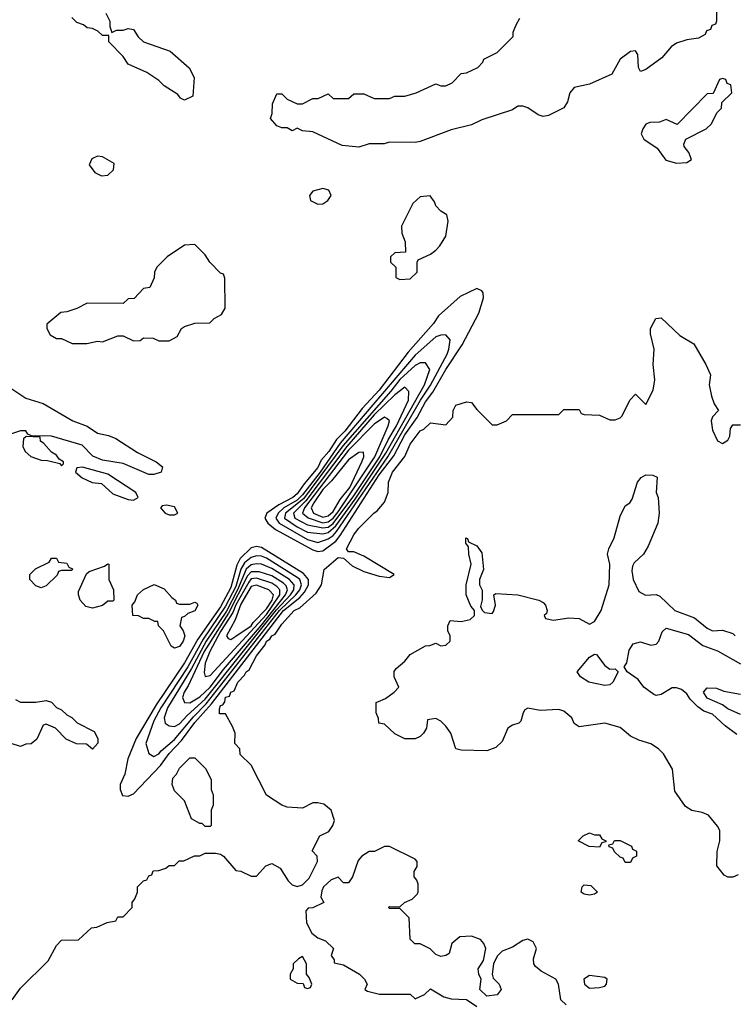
# Model space of a CAD drawing. Header units: inches. Extents: x 1793389 to 1900389, y 320802 to 470796.
# Tile 479 of 656: x 1857186 to 1859972, y 373992 to 377836. Entities that reach past the tile are written whole.
import ezdxf

# ---------------------------------------------------------------- set-up
doc = ezdxf.new("R2010")
doc.units = ezdxf.units.IN
doc.header["$MEASUREMENT"] = 0
doc.layers.add('B8357', color=7, linetype='Continuous')

msp = doc.modelspace()

# ---------------------------------------------------------------- linework, layer by layer
at = {"layer": 'B8357', "color": 2}
for points, elevation in [([(1859906, 377870), (1859906, 377830), (1859902, 377818), (1859887.3, 377812.7), (1859882, 377798), (1859867.3, 377792.7), (1859862, 377778), (1859836.4, 377763.6), (1859790, 377758), (1859750, 377744.7), (1859729.4, 377730.6), (1859692.5, 377687.5), (1859630, 377642), (1859610, 377634), (1859602, 377650), (1859599.6, 377699.6), (1859590, 377714), (1859570, 377712), (1859530, 377682), (1859497.2, 377622.8), (1859410, 377584.7), (1859350, 377571.3), (1859334, 377550), (1859324.7, 377515.3), (1859310, 377492), (1859250, 377462), (1859230, 377458), (1859210, 377464.7), (1859170, 377491.3), (1859150, 377498), (1859130, 377498), (1859110, 377484.7), (1858990, 377444.7), (1858950, 377426), (1858870, 377406), (1858750, 377361), (1858730, 377356), (1858630, 377358), (1858608.4, 377351.6), (1858550, 377351.3), (1858510, 377338), (1858445.4, 377345.4), (1858330, 377398), (1858290, 377402), (1858270, 377412), (1858250, 377402), (1858230, 377414), (1858210, 377414), (1858190, 377422), (1858164.7, 377450), (1858172, 377470), (1858172.7, 377507.3), (1858190, 377546), (1858210, 377546), (1858230, 377526), (1858270, 377508), (1858290, 377508), (1858330, 377528), (1858351.6, 377528.4), (1858390, 377546), (1858410, 377528), (1858470, 377528), (1858490, 377546), (1858530, 377546), (1858570, 377528), (1858630, 377528), (1858650, 377538), (1858690, 377538), (1858734, 377550), (1858810, 377586), (1858830, 377578), (1858850, 377578), (1858874, 377590), (1858910, 377626), (1858930, 377628), (1858974, 377650), (1858994, 377670), (1858998, 377682), (1859050, 377708), (1859112, 377770), (1859112.7, 377787.3), (1859123.6, 377816.4), (1859138, 377842)], 230), ([(1857522, 377862), (1857538, 377830), (1857538, 377810), (1857546, 377786), (1857564.7, 377795.3), (1857590, 377795.3), (1857610, 377802), (1857630, 377798), (1857648.9, 377768.9), (1857669.1, 377749.1), (1857773.6, 377713.6), (1857848.4, 377648.4), (1857868, 377610), (1857862, 377538), (1857830, 377522), (1857814, 377530), (1857803.6, 377543.6), (1857750, 377578), (1857730, 377598), (1857682, 377630), (1857610, 377662), (1857590, 377692), (1857534, 377750), (1857534, 377774), (1857510, 377774), (1857491.6, 377791.6), (1857470, 377802), (1857450, 377804.7), (1857436, 377816), (1857410, 377824.7), (1857390, 377844.7)], 230), ([(1857157.2, 374010), (1857190, 374054.8), (1857298, 374162), (1857330, 374222), (1857350, 374242), (1857416.4, 374243.6), (1857466, 374290), (1857487.3, 374292.7), (1857528.4, 374311.6), (1857562, 374318), (1857570, 374334), (1857590, 374334), (1857626, 374370), (1857626, 374390), (1857636.4, 374403.6), (1857646, 374430), (1857646, 374450), (1857670, 374474), (1857682, 374478), (1857690, 374494), (1857702, 374498), (1857707.3, 374512.7), (1857730, 374514), (1857756.4, 374523.6), (1857770, 374534), (1857790, 374534), (1857808.4, 374551.6), (1857827.3, 374552.7), (1857868.4, 374571.6), (1857890, 374572), (1857910, 374582), (1857950, 374582), (1857970, 374578), (1857982, 374570), (1858030, 374514), (1858050, 374512), (1858090, 374492), (1858110, 374492), (1858147.3, 374532.7), (1858170, 374542), (1858203.6, 374523.6), (1858234.4, 374474.4), (1858250, 374458), (1858270, 374451.3), (1858290, 374458), (1858316, 374484), (1858348.7, 374550), (1858348, 374570), (1858328.4, 374591.6), (1858358, 374650), (1858392.9, 374667.1), (1858408.7, 374690), (1858415.3, 374710), (1858402, 374750), (1858373.6, 374773.6), (1858350, 374778), (1858330, 374778), (1858290, 374758), (1858230, 374762), (1858209.1, 374769.1), (1858150, 374808), (1858090, 374926), (1858047.3, 374967.3), (1858046, 374990), (1858026, 375010), (1858028, 375050), (1858016.4, 375076.4), (1857990, 375126), (1857966, 375126), (1857965.6, 375145.6), (1857970, 375158), (1857979, 375161), (1857987, 375173), (1857990, 375190.5), (1858005.6, 375194.4), (1858010, 375210.7), (1858024, 375216), (1858037.2, 375250), (1858063.5, 375276.5), (1858070, 375290.4), (1858081.7, 375298.3), (1858110, 375352), (1858144.4, 375395.6), (1858150, 375410.3), (1858162.2, 375417.8), (1858170, 375430.3), (1858183.3, 375436.7), (1858210, 375476.3), (1858257.2, 375530), (1858279.8, 375540.2), (1858343, 375597), (1858363.7, 375630), (1858375.3, 375690), (1858430, 375736), (1858450, 375734), (1858484.1, 375704.1), (1858530, 375682), (1858590, 375664), (1858630, 375658), (1858648, 375670), (1858530, 375741.2), (1858490, 375759), (1858470, 375758), (1858462, 375770), (1858490, 375824.7), (1858509.3, 375850), (1858568, 375910), (1858582, 375918), (1858610, 375952), (1858624, 375990), (1858625.2, 376030), (1858640.9, 376070), (1858689.8, 376130.2), (1858710, 376178.8), (1858750, 376230.7), (1858763.2, 376236.8), (1858790, 376262), (1858850, 376254), (1858876.4, 376283.6), (1858878, 376310), (1858888.4, 376331.6), (1858930, 376344.7), (1858950, 376342), (1858970, 376314), (1859030, 376254), (1859050, 376254), (1859086, 376270), (1859110, 376294), (1859290, 376294), (1859310, 376314), (1859370, 376314), (1859378, 376298), (1859390, 376294), (1859450, 376292), (1859490, 376274), (1859510, 376274), (1859530, 376282), (1859538, 376290), (1859568, 376350), (1859590, 376374), (1859630, 376334), (1859659, 376390), (1859665.2, 376430), (1859659.3, 376490), (1859662.7, 376550), (1859649, 376610), (1859649, 376630), (1859668.7, 376670), (1859690, 376672), (1859763, 376603), (1859818, 376570), (1859864.7, 376490), (1859882, 376450), (1859878, 376410), (1859886.4, 376366.4), (1859896.9, 376336.9), (1859914, 376310), (1859890, 376286), (1859884.7, 376270), (1859890, 376234), (1859910, 376192), (1859930, 376182), (1859950, 376194), (1859958, 376210), (1859960.4, 376239.6), (1859970, 376254), (1860000, 376254)], 226), ([(1857155.3, 376395.3), (1857210, 376358.4), (1857277.4, 376337.4), (1857393.2, 376270), (1857450, 376249.6), (1857490, 376222.4), (1857533.1, 376213.1), (1857561, 376201), (1857646.5, 376146.5), (1857719, 376110), (1857744, 376090), (1857739, 376070), (1857710, 376060.7), (1857690, 376060.7), (1857590, 376103), (1857510, 376116.3), (1857472.3, 376132.3), (1857430, 376174.9), (1857310, 376210.7), (1857232, 376212), (1857218, 376218), (1857210, 376231), (1857189.1, 376230.9), (1857150, 376218)], 230), ([(1859990, 374498), (1859970, 374488), (1859950, 374488), (1859936.4, 374496.4), (1859907.3, 374532.7), (1859908.4, 374588.4), (1859919, 374630), (1859919, 374670), (1859910, 374688), (1859875.3, 374730), (1859850, 374741.2), (1859810, 374748.7), (1859784.5, 374764.5), (1859743.7, 374823.7), (1859734, 374910), (1859699, 374970), (1859679, 374990), (1859650, 375009), (1859602.7, 375022.7), (1859570, 375039), (1859530, 375073.2), (1859470, 375089.2), (1859370, 375075.3), (1859350, 375088), (1859340.9, 375110), (1859310, 375136.2), (1859290, 375142.4), (1859218.4, 375138.4), (1859170, 375148.7), (1859158, 375142), (1859151.3, 375130), (1859142, 375098), (1859134, 375090), (1859110, 375082), (1859092, 375070), (1859070, 375018), (1859045.4, 374994.6), (1859010, 374982), (1858910, 374984), (1858889.1, 374989.1), (1858868.7, 375050), (1858850, 375078), (1858830, 375098), (1858810, 375108), (1858778, 375102), (1858774, 375070), (1858762, 375050), (1858750, 375038), (1858730, 375028), (1858690, 375028), (1858650, 375048), (1858610, 375086), (1858588, 375090), (1858587.3, 375107.3), (1858578, 375130), (1858578, 375170), (1858613.6, 375186.4), (1858648, 375210), (1858666, 375230), (1858648, 375270), (1858648.4, 375291.6), (1858656.4, 375303.6), (1858690, 375332), (1858710, 375358), (1858770, 375392), (1858787.3, 375392.7), (1858810, 375402), (1858830, 375392), (1858850, 375394), (1858866, 375410), (1858866, 375430), (1858858, 375450), (1858858, 375470), (1858866, 375490), (1858910, 375486), (1858945.2, 375494.8), (1858962, 375510), (1858962, 375530), (1858946.8, 375546.8), (1858929.2, 375590), (1858929.2, 375630), (1858949, 375710), (1858939, 375750), (1858938, 375778), (1858927.3, 375792.7), (1858927.3, 375812.7), (1858934, 375810), (1858938, 375798), (1858970, 375782), (1858990, 375754), (1858996.3, 375690), (1858980.7, 375650), (1858980.7, 375630), (1858991.1, 375608.9), (1858991, 375571), (1858985.4, 375545.4), (1858991, 375531), (1859001, 375521), (1859030, 375518), (1859035.1, 375524.9), (1859043.7, 375550), (1859037.2, 375590), (1859044.2, 375595.8), (1859130, 375590.3), (1859212, 375570), (1859230, 375561), (1859238.8, 375550), (1859244.7, 375530), (1859242, 375518), (1859234, 375510), (1859238, 375498), (1859270, 375492), (1859330, 375501), (1859370, 375498), (1859410, 375476), (1859430, 375486.8), (1859456, 375530), (1859486.6, 375630), (1859489.4, 375710), (1859481.2, 375750), (1859485.2, 375770), (1859506.5, 375813.5), (1859530, 375898), (1859550, 375938), (1859568, 375950), (1859576.5, 375963.5), (1859598, 376030), (1859611.5, 376048.5), (1859630, 376059.3), (1859658, 376058), (1859674, 376050), (1859670.7, 375990.7), (1859678.8, 375970), (1859681.6, 375910), (1859676.4, 375870), (1859639.2, 375780.8), (1859620.5, 375750), (1859584.2, 375715.8), (1859578, 375702), (1859575.5, 375684.5), (1859580.2, 375650), (1859603.2, 375603.2), (1859629.2, 375589.2), (1859670, 375591.6), (1859685.2, 375585.3), (1859742.8, 375530), (1859820.2, 375500.3), (1859870, 375460.5), (1859890, 375450.6), (1859930, 375452.2), (1859970, 375439.3), (1859979.3, 375430)], 222), ([(1859984.8, 375044.7), (1859939.3, 375079.3), (1859890, 375125.1), (1859856.9, 375136.9), (1859833.2, 375153.2), (1859803.3, 375183.3), (1859790, 375204.5), (1859770, 375220.5), (1859750, 375227.8), (1859732.5, 375227.5), (1859690, 375201.2), (1859670, 375197.2), (1859660.9, 375200.9), (1859622, 375230), (1859600.2, 375260.2), (1859558, 375290), (1859546, 375310), (1859555.5, 375324.5), (1859565.6, 375374.4), (1859580.4, 375399.6), (1859610, 375407.2), (1859650, 375393.7), (1859670, 375398), (1859680.7, 375410), (1859694.2, 375445.8), (1859710, 375461), (1859796.2, 375436.2), (1859853.3, 375393.3), (1859910, 375372.4), (1860000, 375321)], 218), ([(1860000, 375123.8), (1859950, 375146), (1859930, 375161.6), (1859870, 375186.6), (1859855.1, 375210), (1859870, 375227.3), (1859905.8, 375225.8), (1859934, 375214), (1860000, 375202.4)], 214), ([(1857170, 375182), (1857190, 375172), (1857250, 375172), (1857290, 375178), (1857310, 375171), (1857330, 375151.3), (1857350, 375142), (1857370, 375122), (1857390, 375112), (1857411.1, 375091.1), (1857476.9, 375056.9), (1857492, 375030), (1857491.6, 375011.6), (1857470, 374988), (1857447.3, 375007.3), (1857408.4, 375008.4), (1857367.3, 375027.3), (1857326, 375070), (1857290, 375086), (1857278, 375082), (1857252.7, 375027.3), (1857231.6, 375008.4), (1857210, 375008), (1857190, 374998), (1857120.4, 375020.4)], 226), ([(1859319, 373990), (1859299, 374010), (1859289.2, 374070), (1859279, 374090), (1859221.6, 374121.6), (1859199.5, 374139.5), (1859192.7, 374150), (1859192.3, 374170), (1859203, 374210), (1859190, 374236.2), (1859170, 374246), (1859150, 374241.6), (1859110, 374215.1), (1859070, 374199.5), (1859050, 374179.3), (1859035.5, 374150), (1859030.6, 374110), (1859033.7, 374093.7), (1859058, 374070), (1859066, 374050), (1859050, 374029), (1859010, 374024), (1858982, 374050), (1858988, 374090), (1858978, 374110), (1858975.3, 374130), (1858997.1, 374162.9), (1859005.7, 374210), (1858997.6, 374230), (1858985.1, 374245.1), (1858950, 374258), (1858904.6, 374255.4), (1858873, 374230), (1858862, 374190), (1858850, 374182), (1858830, 374178), (1858810, 374186), (1858788.9, 374208.9), (1858750, 374228), (1858728.7, 374228.7), (1858710, 374246), (1858706, 374330), (1858670, 374366), (1858630, 374366), (1858626, 374370), (1858630, 374374), (1858670, 374372), (1858688, 374390), (1858718, 374402), (1858738, 374422), (1858742, 374430), (1858741.5, 374461.5), (1858737, 374477), (1858726, 374490), (1858726, 374510), (1858738, 374530), (1858738, 374550), (1858730, 374558), (1858630, 374608), (1858610, 374608), (1858571.3, 374588.7), (1858550, 374588.7), (1858522, 374570), (1858507.1, 374552.9), (1858484.7, 374490), (1858470, 374466), (1858450, 374466), (1858430, 374488), (1858402, 374478), (1858372, 374450), (1858365.4, 374434.6), (1858362, 374410), (1858374, 374390), (1858330, 374368), (1858312.7, 374367.3), (1858303.6, 374356.4), (1858306, 374310), (1858326, 374270), (1858350, 374251.3), (1858379.8, 374239.8), (1858411.3, 374210), (1858402, 374182), (1858414, 374166), (1858414, 374154), (1858450, 374146), (1858512, 374110), (1858532, 374090), (1858542, 374070), (1858534, 374050), (1858543.6, 374043.6), (1858591.1, 374031.1), (1858710, 374032), (1858730, 374014), (1858766, 374030), (1858790, 374052), (1858841.4, 374021.4), (1858870, 374014), (1858930, 374011.3), (1858970, 373982.8)], 226)]:
    msp.add_lwpolyline(points, dxfattribs=dict(at, elevation=elevation))
for points, elevation in [([(1859930, 377606), (1859918, 377602), (1859892.7, 377547.3), (1859870, 377546), (1859752.7, 377427.3), (1859710, 377446), (1859683.6, 377436.4), (1859645.4, 377434.6), (1859630, 377428), (1859618, 377410), (1859612, 377390), (1859622, 377370), (1859674.8, 377334.8), (1859708.1, 377288.1), (1859750, 377276), (1859790, 377278.8), (1859808.7, 377290), (1859798, 377318), (1859780.4, 377340.4), (1859778, 377350), (1859786, 377370), (1859866, 377410), (1859886, 377430), (1859907.3, 377472.7), (1859926, 377490), (1859927.3, 377512.7), (1859966, 377550), (1859962, 377582), (1859947.3, 377587.3), (1859942, 377602)], 230), ([(1857490, 377302.9), (1857467.3, 377292.7), (1857458, 377270), (1857479.9, 377239.9), (1857506.1, 377226.1), (1857530, 377228.4), (1857552.3, 377250), (1857554.8, 377274.8), (1857510, 377300.7)], 230), ([(1858370, 377176.9), (1858330, 377166), (1858318, 377150), (1858321.6, 377130), (1858350, 377115.3), (1858370, 377117), (1858389.5, 377130), (1858401.6, 377150), (1858392.7, 377170)], 230), ([(1858788.7, 377148.7), (1858750, 377144), (1858721.4, 377118.6), (1858676, 377030), (1858678, 377002), (1858691.3, 376968.7), (1858692, 376928), (1858650, 376926), (1858634, 376910), (1858634, 376890), (1858654, 376870), (1858654, 376830), (1858670, 376822), (1858710, 376824.7), (1858738, 376850), (1858738, 376890), (1858742, 376898), (1858790, 376921), (1858810, 376936), (1858826.8, 376953.2), (1858849.4, 376990.6), (1858859, 377050), (1858854, 377074), (1858830, 377088.7), (1858810, 377108.7), (1858805.2, 377125.2)], 230), ([(1857870, 376958), (1857830, 376955.3), (1857762, 376910), (1857722, 376870), (1857712, 376850), (1857711.6, 376828.4), (1857694, 376790), (1857670, 376786), (1857632.7, 376747.3), (1857610, 376746), (1857590, 376728), (1857450, 376728.7), (1857410, 376708.7), (1857370, 376695.3), (1857347.1, 376692.9), (1857292.7, 376647.3), (1857292, 376630), (1857305.4, 376605.4), (1857330, 376592), (1857350, 376591.3), (1857391.6, 376571.6), (1857448.4, 376571.6), (1857490, 376581), (1857510, 376578), (1857570, 376602), (1857590, 376602), (1857630, 376582), (1857656.4, 376583.6), (1857670, 376594), (1857707.3, 376592.7), (1857730, 376582), (1857770, 376582), (1857800.4, 376599.6), (1857818, 376630), (1857830, 376638), (1857870, 376651.3), (1857928, 376652), (1857946, 376670), (1857974.6, 376685.4), (1857988, 376710), (1857987.3, 376827.3), (1857982, 376842), (1857970, 376846), (1857928.7, 376890), (1857910, 376918)], 230), ([(1858970, 376786), (1858905.2, 376754.8), (1858820.5, 376679.5), (1858802, 376650), (1858702.6, 376537.5), (1858590, 376389.8), (1858522.5, 376317.5), (1858455.1, 376230), (1858422.7, 376197.3), (1858392.9, 376150), (1858363.6, 376116.4), (1858350, 376087.8), (1858296.1, 376023.9), (1858270, 375985), (1858252.1, 375970), (1858198.2, 375941.8), (1858150.4, 375910), (1858143.1, 375890), (1858154.9, 375870), (1858185.4, 375845.4), (1858330, 375766.5), (1858350, 375759.7), (1858370, 375762.8), (1858420.3, 375799.7), (1858437.8, 375822.2), (1858590, 376059.7), (1858646.5, 376133.5), (1858690, 376215.8), (1858737.3, 376282.7), (1858770, 376344.7), (1858798.5, 376381.5), (1858850, 376470.3), (1858913.6, 376566.4), (1858978.4, 376690), (1858997.2, 376750), (1858995.3, 376770), (1858990, 376778)], 230), ([(1858850, 376605.2), (1858830, 376604.5), (1858810, 376597.4), (1858730, 376526.2), (1858437.6, 376182.4), (1858359.4, 376070), (1858290, 375980.4), (1858270, 375960.6), (1858217.1, 375930), (1858194.6, 375910), (1858186, 375890), (1858199.1, 375870), (1858310, 375806.4), (1858350, 375795.4), (1858390, 375808.6), (1858410, 375821.9), (1858422.7, 375837.3), (1858623.3, 376130), (1858751, 376350), (1858790.3, 376409.7), (1858855.3, 376530), (1858861.7, 376550), (1858866.3, 376586.3)], 234), ([(1858750, 376496.9), (1858730, 376485.7), (1858670, 376431.9), (1858634.7, 376385.3), (1858447.8, 376172.2), (1858294.4, 375965.6), (1858224.2, 375910), (1858220.2, 375890), (1858270, 375855.7), (1858310, 375835.3), (1858370, 375828.8), (1858390, 375833.4), (1858419.8, 375860.2), (1858495.8, 375964.2), (1858615.8, 376144.2), (1858766.3, 376410), (1858787, 376470), (1858770, 376496)], 238), ([(1858690, 376400.9), (1858650, 376370.8), (1858570, 376292.7), (1858463.3, 376170), (1858302.9, 375957.1), (1858255.4, 375910), (1858260.2, 375890), (1858310, 375864.4), (1858370, 375851.6), (1858390, 375855.1), (1858410, 375869.6), (1858490, 375976.6), (1858591.5, 376130), (1858624, 376196), (1858657.3, 376250), (1858703.5, 376350), (1858704.8, 376384.8)], 242), ([(1858610, 376283.7), (1858570, 376257.2), (1858470, 376154.9), (1858298.3, 375930), (1858290.2, 375910), (1858311.7, 375891.7), (1858370, 375872.2), (1858390, 375875.4), (1858410, 375890.1), (1858430, 375914.8), (1858572.3, 376130), (1858624.2, 376250), (1858629.2, 376270), (1858619.6, 376279.6)], 246), ([(1857211.6, 376208.4), (1857201, 376199), (1857198.8, 376170), (1857207.3, 376150), (1857230, 376130.6), (1857270, 376116.3), (1857295.3, 376115.3), (1857343.6, 376103.6), (1857350, 376094), (1857358, 376102), (1857358, 376110), (1857340.2, 376120.2), (1857330, 376135.3), (1857310, 376148), (1857281.2, 376181.2), (1857268, 376190), (1857266, 376206)], 230), ([(1858528, 376148), (1858510, 376146), (1858470, 376117.7), (1858403.8, 376036.2), (1858370, 376001.6), (1858334.6, 375950), (1858324.6, 375930), (1858332.9, 375910), (1858370, 375894.4), (1858390, 375898.4), (1858410, 375916.5), (1858437.6, 375962.4), (1858474.7, 376010), (1858521.6, 376110), (1858529.2, 376130)], 250), ([(1857431.6, 376088.4), (1857410, 376086), (1857404.7, 376070), (1857430, 376047.7), (1857468.7, 376028.7), (1857505.2, 376025.2), (1857550, 375985.5), (1857610, 375963), (1857630, 375960.7), (1857648.7, 375970), (1857639.3, 375990), (1857530, 376061.2)], 230), ([(1857759.8, 375940.2), (1857742.5, 375937.5), (1857736, 375930), (1857754.8, 375910), (1857770, 375903.1), (1857790, 375903), (1857804, 375910), (1857790, 375934)], 230), ([(1858110, 375778.8), (1858090, 375774.7), (1858047.1, 375732.9), (1858033.7, 375706.3), (1858010, 375619.1), (1857970, 375543.5), (1857882.3, 375417.7), (1857830, 375324.5), (1857718.6, 375161.4), (1857641.6, 375030), (1857608.9, 374950), (1857596.3, 374890), (1857578.8, 374850), (1857578.8, 374830), (1857587.3, 374807.3), (1857610, 374804), (1857630, 374814), (1857736, 374924), (1857769.4, 374970.6), (1857817.7, 375022.3), (1857870, 375091.6), (1857935.3, 375164.7), (1858216.2, 375530), (1858279.6, 375580.4), (1858298.6, 375601.4), (1858313.8, 375630), (1858313.5, 375650), (1858294.3, 375674.3), (1858130, 375775.8)], 230), ([(1857270, 375618), (1857250, 375626), (1857226, 375650), (1857226, 375670), (1857248.4, 375691.6), (1857302, 375718), (1857310, 375734), (1857330, 375734), (1857338, 375718), (1857370, 375714), (1857378, 375698), (1857392.7, 375692.7), (1857390, 375686), (1857350, 375686), (1857338, 375682), (1857332.7, 375667.3), (1857290, 375626)], 226), ([(1858110, 375743.4), (1858090, 375737), (1858064.1, 375715.9), (1858049.7, 375690.3), (1858030, 375622.9), (1857990, 375546.1), (1857902.8, 375417.2), (1857842.2, 375310), (1857737, 375150), (1857710, 375098.3), (1857679.3, 375010), (1857690, 374971.3), (1857710, 374959.1), (1857730, 374970.4), (1857738, 374982), (1857790, 375026), (1857865.1, 375114.9), (1857914.7, 375165.3), (1858199.9, 375530), (1858264.6, 375590), (1858280.2, 375610), (1858285.9, 375630), (1858279.4, 375650), (1858270, 375658.6), (1858150, 375734.3), (1858130, 375741.8)], 234), ([(1857470, 375538), (1857444.7, 375544.7), (1857422, 375570), (1857415.3, 375590), (1857416.4, 375603.6), (1857447.3, 375672.7), (1857458, 375682), (1857518, 375702), (1857530, 375712), (1857534, 375710), (1857534, 375650), (1857552, 375610), (1857554, 375570), (1857550, 375566), (1857530, 375566), (1857510, 375548.7)], 226), ([(1858110, 375712.2), (1858090, 375707.8), (1858070, 375691.4), (1858037.1, 375610), (1857992.9, 375527.1), (1857914.5, 375410), (1857856.6, 375303.4), (1857762.7, 375150), (1857750.5, 375110.5), (1857754.8, 375090), (1857770, 375079.1), (1857790, 375076.4), (1857810, 375086.5), (1857839.9, 375120.1), (1857910, 375182.7), (1858188.1, 375531.9), (1858243.7, 375590), (1858256.5, 375610), (1858257.5, 375630), (1858239.3, 375650), (1858170, 375694), (1858130, 375709.8)], 238), ([(1858120.8, 375680.8), (1858090, 375680.2), (1858075.4, 375664.6), (1858001.2, 375518.8), (1857906.9, 375370), (1857844.3, 375235.7), (1857828.1, 375210), (1857822, 375190), (1857830, 375170.8), (1857850, 375168.9), (1857890, 375192.4), (1857930, 375229.5), (1857981.4, 375298.6), (1858130, 375472.6), (1858223.2, 375590), (1858231.7, 375610), (1858225.8, 375625.8), (1858215.7, 375635.7), (1858170, 375664.9)], 242), ([(1858110, 375655.9), (1858090, 375652.6), (1858080.1, 375639.9), (1858030, 375551.7), (1858017.9, 375522.1), (1857970, 375447.1), (1857927.9, 375370), (1857910, 375324), (1857907, 375287), (1857910, 375272), (1857930, 375276.3), (1858150, 375513.6), (1858202.1, 375590), (1858202.3, 375610), (1858190, 375622.9), (1858170, 375635.8)], 246), ([(1857810, 375554), (1857850, 375554), (1857870, 375562), (1857878, 375558), (1857882, 375550), (1857870, 375528), (1857842, 375518), (1857830, 375506), (1857818, 375502), (1857812, 375470), (1857824.7, 375450), (1857830.7, 375430), (1857824.7, 375410), (1857810, 375389), (1857790, 375382), (1857778, 375390), (1857748, 375450), (1857728, 375470), (1857726, 375486), (1857714, 375486), (1857690, 375498), (1857670, 375498), (1857650, 375508), (1857628, 375510), (1857626, 375550), (1857636.4, 375563.6), (1857646, 375590), (1857670, 375612), (1857711.6, 375631.6), (1857750, 375614), (1857779.6, 375579.6), (1857794, 375570), (1857798, 375558)], 226), ([(1858110, 375627.9), (1858090, 375622.5), (1858050, 375554.2), (1858027, 375493), (1857994, 375430), (1857999.6, 375419.6), (1858010, 375416.3), (1858030, 375428.8), (1858090, 375469.5), (1858097.4, 375482.6), (1858150, 375535.8), (1858172.3, 375570), (1858176.5, 375590), (1858158.9, 375610)], 250), ([(1859490, 375301), (1859510, 375302), (1859522, 375290), (1859501, 375250), (1859490, 375239), (1859470, 375236), (1859408, 375250), (1859375.3, 375270), (1859362, 375290), (1859410, 375347.7), (1859430, 375358.8), (1859437.3, 375357.3), (1859470, 375314.8)], 218), ([(1857910, 374686), (1857898, 374698), (1857890, 374698), (1857856.4, 374716.4), (1857830, 374786), (1857790, 374826), (1857782, 374850), (1857784.7, 374875.3), (1857798, 374890), (1857810, 374914), (1857850, 374954), (1857870, 374954), (1857912, 374912), (1857934, 374870), (1857934, 374830), (1857942, 374810), (1857942, 374770), (1857934, 374750), (1857934, 374690), (1857930, 374686)], 226), ([(1859430, 374654), (1859450, 374654), (1859458, 374638), (1859474, 374630), (1859474, 374626), (1859458, 374622), (1859450, 374606), (1859408.4, 374608.4), (1859366, 374630), (1859386, 374650), (1859410, 374662)], 222), ([(1859550, 374546), (1859542, 374562), (1859530, 374566), (1859507.3, 374587.3), (1859502, 374602), (1859487.3, 374607.3), (1859486, 374614), (1859502, 374618), (1859508, 374632), (1859530, 374632), (1859574, 374610), (1859578, 374598), (1859594, 374590), (1859594, 374570), (1859578, 374562), (1859570, 374546)], 222), ([(1859410, 374418), (1859390, 374422), (1859378, 374430), (1859382, 374450), (1859390, 374458), (1859415.3, 374455.3), (1859442, 374430), (1859430, 374422)], 222), ([(1858290, 374178), (1858274, 374170), (1858254, 374150), (1858254, 374130), (1858242, 374110), (1858242, 374090), (1858270, 374074), (1858292.7, 374072.7), (1858298, 374058), (1858310, 374054), (1858322, 374058), (1858326, 374070), (1858316.4, 374096.4), (1858306, 374110), (1858306, 374150)], 226), ([(1859410, 374104.5), (1859388, 374090), (1859390.7, 374070), (1859410, 374055.5), (1859450, 374057.1), (1859470, 374063), (1859477, 374070), (1859479.3, 374090), (1859470, 374096.2)], 226)]:
    msp.add_lwpolyline(points, close=True, dxfattribs=dict(at, elevation=elevation))

doc.saveas('drawing.dxf')
